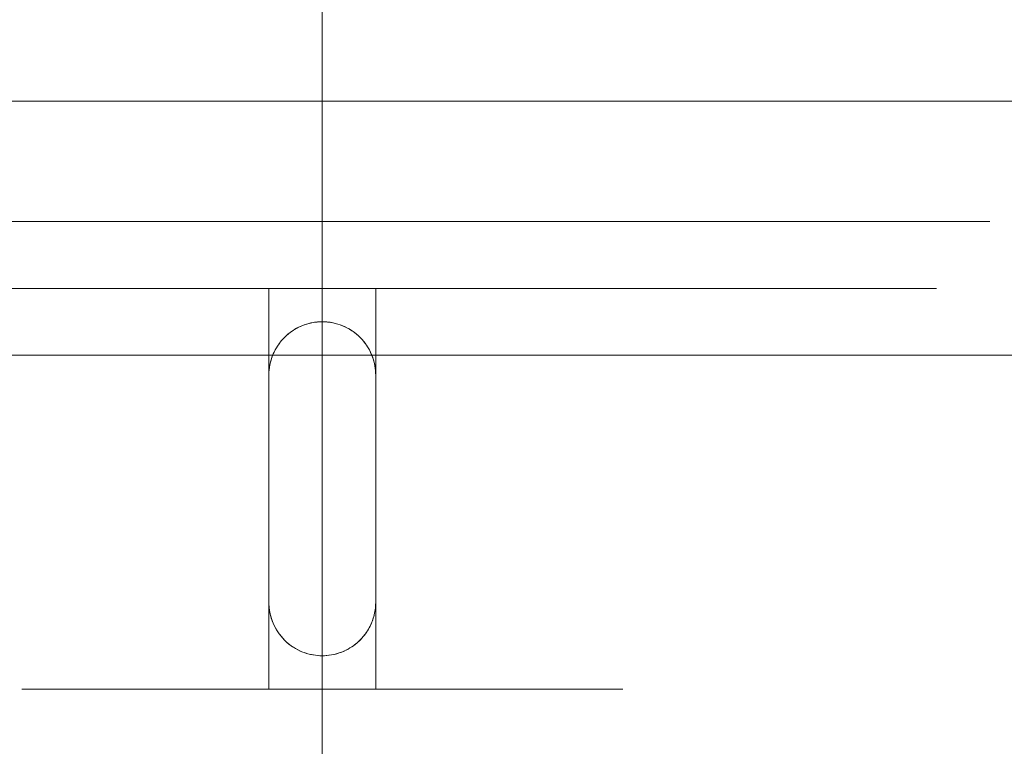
# Model space of a CAD drawing. Header units: millimetres. Extents: x -3490 to 61924, y -72580 to 6847.
# Tile 661 of 1056: x 26727 to 26801, y -17809 to -17755. Entities that reach past the tile are written whole.
import ezdxf

# ---------------------------------------------------------------- set-up
doc = ezdxf.new("R2010")
doc.units = ezdxf.units.MM
doc.layers.add('COTAS_P', color=1, linetype='Continuous', lineweight=0)
doc.layers.add('superior_C05', color=7, linetype='Continuous', lineweight=0)
doc.dimstyles.new('R19_100', dxfattribs={"dimtxt": 250, "dimasz": 150, "dimexe": 150, "dimexo": 80, "dimgap": 100, "dimtad": 1, "dimtih": 1, "dimtoh": 1, "dimdsep": 46, "dimcen": 0.09, "dimadec": 0, "dimazin": 0, "dimtfac": 1, "dimtdec": 4, "dimtofl": 0, "dimtmove": 0, "dimatfit": 3, "dimfxl": 1, "dimtolj": 1, "dimtzin": 0, "dimarcsym": 0})

# ---------------------------------------------------------------- blocks, each defined once
blk = doc.blocks.new('DIM_R29_37')
at = {"layer": 'COTAS_P'}
for p, q in [((24250.067, -17080), (24400.067, -17035)), ((26750.067, -17080), (26600.067, -17035)), ((24250.067, -17980), (24250.067, -17080)), ((24250.067, -17080), (26750.067, -17080)), ((24250.067, -17080), (24400.067, -17125)), ((26750.067, -17080), (26600.067, -17125)), ((26750.067, -17980), (26750.067, -17080))]:
    blk.add_line(p, q, dxfattribs=at)
blk.add_text('2500 P', height=250, dxfattribs=at).set_placement((25500.067, -16980))
blk = doc.blocks.new('DIM_R29_51')
at = {"layer": 'COTAS_P'}
for p, q in [((26095.067, -17655), (26050.067, -17805)), ((26795.067, -17655), (26095.067, -17655)), ((26095.067, -18305), (26095.067, -17655)), ((26095.067, -17655), (26140.067, -17805)), ((26095.067, -18305), (26050.067, -18155)), ((26095.067, -18305), (26140.067, -18155)), ((26795.067, -18305), (26095.067, -18305))]:
    blk.add_line(p, q, dxfattribs=at)
blk.add_text('650 P', height=250, rotation=90, dxfattribs=at).set_placement((25995.067, -17980))

msp = doc.modelspace()

# ---------------------------------------------------------------- linework, layer by layer
at = {"layer": 'superior_C05'}
for p, q in [((26660.067, -17761), (26840.067, -17761)), ((26728.049, -17770), (26726.061, -17770)), ((26728.373, -17770), (26726.155, -17770)), ((26730.091, -17770), (26728.049, -17770)), ((26730.646, -17770), (26728.373, -17770)), ((26732.184, -17770), (26730.091, -17770)), ((26732.966, -17770), (26730.646, -17770)), ((26734.321, -17770), (26732.184, -17770)), ((26735.33, -17770), (26732.966, -17770)), ((26736.497, -17770), (26734.321, -17770)), ((26737.73, -17770), (26735.33, -17770)), ((26738.707, -17770), (26736.497, -17770)), ((26740.16, -17770), (26737.73, -17770)), ((26740.945, -17770), (26738.707, -17770)), ((26742.615, -17770), (26740.16, -17770)), ((26743.206, -17770), (26740.945, -17770)), ((26745.089, -17770), (26742.615, -17770)), ((26745.483, -17770), (26743.206, -17770)), ((26747.575, -17770), (26745.089, -17770)), ((26747.773, -17770), (26745.483, -17770)), ((26750.067, -17770), (26747.575, -17770)), ((26750.067, -17770), (26747.773, -17770)), ((26750.067, -17770), (26752.56, -17770)), ((26752.362, -17770), (26750.067, -17770)), ((26754.652, -17770), (26752.362, -17770)), ((26752.56, -17770), (26755.046, -17770)), ((26756.929, -17770), (26754.652, -17770)), ((26755.046, -17770), (26757.52, -17770)), ((26759.19, -17770), (26756.929, -17770)), ((26757.52, -17770), (26759.975, -17770)), ((26761.428, -17770), (26759.19, -17770)), ((26759.975, -17770), (26762.405, -17770)), ((26763.638, -17770), (26761.428, -17770)), ((26762.405, -17770), (26764.805, -17770)), ((26765.814, -17770), (26763.638, -17770)), ((26764.805, -17770), (26767.168, -17770)), ((26767.951, -17770), (26765.814, -17770)), ((26767.168, -17770), (26769.489, -17770)), ((26770.043, -17770), (26767.951, -17770)), ((26769.489, -17770), (26771.762, -17770)), ((26772.086, -17770), (26770.043, -17770)), ((26771.762, -17770), (26773.98, -17770)), ((26774.074, -17770), (26772.086, -17770)), ((26773.98, -17770), (26776.139, -17770)), ((26776.003, -17770), (26774.074, -17770)), ((26777.867, -17770), (26776.003, -17770)), ((26776.139, -17770), (26778.233, -17770)), ((26779.661, -17770), (26777.867, -17770)), ((26778.233, -17770), (26780.258, -17770)), ((26781.383, -17770), (26779.661, -17770)), ((26780.258, -17770), (26782.207, -17770)), ((26783.026, -17770), (26781.383, -17770)), ((26782.207, -17770), (26784.076, -17770)), ((26784.587, -17770), (26783.026, -17770)), ((26784.076, -17770), (26785.861, -17770)), ((26786.063, -17770), (26784.587, -17770)), ((26785.861, -17770), (26787.557, -17770)), ((26787.449, -17770), (26786.063, -17770)), ((26788.742, -17770), (26787.449, -17770)), ((26787.557, -17770), (26789.159, -17770)), ((26789.939, -17770), (26788.742, -17770)), ((26789.159, -17770), (26790.664, -17770)), ((26791.037, -17770), (26789.939, -17770)), ((26790.664, -17770), (26792.069, -17770)), ((26792.033, -17770), (26791.037, -17770)), ((26792.925, -17770), (26792.033, -17770)), ((26792.069, -17770), (26793.369, -17770)), ((26793.71, -17770), (26792.925, -17770)), ((26793.369, -17770), (26794.561, -17770)), ((26794.387, -17770), (26793.71, -17770)), ((26794.953, -17770), (26794.387, -17770)), ((26794.561, -17770), (26795.643, -17770)), ((26795.408, -17770), (26794.953, -17770)), ((26795.75, -17770), (26795.408, -17770)), ((26795.643, -17770), (26796.611, -17770)), ((26795.979, -17770), (26795.75, -17770)), ((26796.093, -17770), (26795.979, -17770)), ((26796.611, -17770), (26797.464, -17770)), ((26797.464, -17770), (26798.199, -17770)), ((26798.199, -17770), (26798.814, -17770)), ((26798.814, -17770), (26799.308, -17770)), ((26799.308, -17770), (26799.679, -17770)), ((26799.679, -17770), (26799.928, -17770)), ((26799.928, -17770), (26800.052, -17770)), ((26728.068, -17775), (26726.081, -17775)), ((26727.63, -17775), (26727.574, -17775)), ((26727.742, -17775), (26727.63, -17775)), ((26727.909, -17775), (26727.742, -17775)), ((26728.132, -17775), (26727.909, -17775)), ((26730.109, -17775), (26728.068, -17775)), ((26728.408, -17775), (26728.132, -17775)), ((26728.739, -17775), (26728.408, -17775)), ((26729.123, -17775), (26728.739, -17775)), ((26729.559, -17775), (26729.123, -17775)), ((26730.045, -17775), (26729.559, -17775)), ((26730.582, -17775), (26730.045, -17775)), ((26732.199, -17775), (26730.109, -17775)), ((26731.167, -17775), (26730.582, -17775)), ((26731.799, -17775), (26731.167, -17775)), ((26732.476, -17775), (26731.799, -17775)), ((26734.335, -17775), (26732.199, -17775)), ((26733.197, -17775), (26732.476, -17775)), ((26733.96, -17775), (26733.197, -17775)), ((26734.764, -17775), (26733.96, -17775)), ((26736.509, -17775), (26734.335, -17775)), ((26735.605, -17775), (26734.764, -17775)), ((26736.482, -17775), (26735.605, -17775)), ((26737.393, -17775), (26736.482, -17775)), ((26738.717, -17775), (26736.509, -17775)), ((26738.335, -17775), (26737.393, -17775)), ((26737.584, -17775), (26737.567, -17775)), ((26737.631, -17775), (26737.584, -17775)), ((26737.709, -17775), (26737.631, -17775)), ((26737.705, -17775), (26737.813, -17775)), ((26737.817, -17775), (26737.709, -17775)), ((26737.813, -17775), (26737.951, -17775)), ((26737.956, -17775), (26737.817, -17775)), ((26737.951, -17775), (26738.119, -17775)), ((26738.125, -17775), (26737.956, -17775)), ((26738.119, -17775), (26738.317, -17775)), ((26738.324, -17775), (26738.125, -17775)), ((26738.317, -17775), (26738.544, -17775)), ((26738.552, -17775), (26738.324, -17775)), ((26739.307, -17775), (26738.335, -17775)), ((26738.544, -17775), (26738.799, -17775)), ((26738.809, -17775), (26738.552, -17775)), ((26740.953, -17775), (26738.717, -17775)), ((26738.799, -17775), (26739.083, -17775)), ((26739.093, -17775), (26738.809, -17775)), ((26739.083, -17775), (26739.394, -17775)), ((26739.405, -17775), (26739.093, -17775)), ((26740.305, -17775), (26739.307, -17775)), ((26739.394, -17775), (26739.731, -17775)), ((26739.743, -17775), (26739.405, -17775)), ((26739.731, -17775), (26740.094, -17775)), ((26740.107, -17775), (26739.743, -17775)), ((26740.094, -17775), (26740.482, -17775)), ((26740.496, -17775), (26740.107, -17775)), ((26741.328, -17775), (26740.305, -17775)), ((26740.482, -17775), (26740.893, -17775)), ((26740.908, -17775), (26740.496, -17775)), ((26740.893, -17775), (26741.328, -17775)), ((26741.343, -17775), (26740.908, -17775)), ((26743.212, -17775), (26740.953, -17775)), ((26742.372, -17775), (26741.328, -17775)), ((26741.328, -17775), (26741.784, -17775)), ((26741.8, -17775), (26741.343, -17775)), ((26741.784, -17775), (26742.26, -17775)), ((26742.278, -17775), (26741.8, -17775)), ((26742.26, -17775), (26742.756, -17775)), ((26742.774, -17775), (26742.278, -17775)), ((26743.435, -17775), (26742.372, -17775)), ((26742.756, -17775), (26743.27, -17775)), ((26743.289, -17775), (26742.774, -17775)), ((26745.487, -17775), (26743.212, -17775)), ((26743.27, -17775), (26743.801, -17775)), ((26743.821, -17775), (26743.289, -17775)), ((26744.515, -17775), (26743.435, -17775)), ((26743.801, -17775), (26744.348, -17775)), ((26744.368, -17775), (26743.821, -17775)), ((26744.348, -17775), (26744.909, -17775)), ((26744.929, -17775), (26744.368, -17775)), ((26745.609, -17775), (26744.515, -17775)), ((26744.909, -17775), (26745.482, -17775)), ((26745.503, -17775), (26744.929, -17775)), ((26745.482, -17775), (26746.067, -17775)), ((26747.775, -17775), (26745.487, -17775)), ((26746.089, -17775), (26745.503, -17775)), ((26746.714, -17775), (26745.609, -17775)), ((26754.067, -17775), (26746.067, -17775)), ((26746.067, -17775), (26746.067, -17805)), ((26746.684, -17775), (26746.089, -17775)), ((26747.288, -17775), (26746.684, -17775)), ((26747.827, -17775), (26746.714, -17775)), ((26747.898, -17775), (26747.288, -17775)), ((26750.067, -17775), (26747.775, -17775)), ((26748.946, -17775), (26747.827, -17775)), ((26748.514, -17775), (26747.898, -17775)), ((26749.134, -17775), (26748.514, -17775)), ((26750.067, -17775), (26748.946, -17775)), ((26749.756, -17775), (26749.134, -17775)), ((26750.379, -17775), (26749.756, -17775)), ((26750.067, -17775), (26752.36, -17775)), ((26751.189, -17775), (26750.067, -17775)), ((26751.001, -17775), (26750.379, -17775)), ((26751.621, -17775), (26751.001, -17775)), ((26752.308, -17775), (26751.189, -17775)), ((26752.237, -17775), (26751.621, -17775)), ((26752.847, -17775), (26752.237, -17775)), ((26753.421, -17775), (26752.308, -17775)), ((26752.36, -17775), (26754.648, -17775)), ((26753.451, -17775), (26752.847, -17775)), ((26754.526, -17775), (26753.421, -17775)), ((26754.046, -17775), (26753.451, -17775)), ((26754.632, -17775), (26754.046, -17775)), ((26754.067, -17775), (26754.652, -17775)), ((26754.067, -17775), (26754.067, -17805)), ((26755.62, -17775), (26754.526, -17775)), ((26755.206, -17775), (26754.632, -17775)), ((26754.648, -17775), (26756.923, -17775)), ((26754.652, -17775), (26755.226, -17775)), ((26755.767, -17775), (26755.206, -17775)), ((26755.226, -17775), (26755.787, -17775)), ((26756.699, -17775), (26755.62, -17775)), ((26756.314, -17775), (26755.767, -17775)), ((26755.787, -17775), (26756.334, -17775)), ((26756.846, -17775), (26756.314, -17775)), ((26756.334, -17775), (26756.865, -17775)), ((26757.763, -17775), (26756.699, -17775)), ((26757.361, -17775), (26756.846, -17775)), ((26756.865, -17775), (26757.379, -17775)), ((26756.923, -17775), (26759.182, -17775)), ((26757.857, -17775), (26757.361, -17775)), ((26757.379, -17775), (26757.875, -17775)), ((26758.807, -17775), (26757.763, -17775)), ((26758.335, -17775), (26757.857, -17775)), ((26757.875, -17775), (26758.351, -17775)), ((26758.792, -17775), (26758.335, -17775)), ((26758.351, -17775), (26758.807, -17775)), ((26759.227, -17775), (26758.792, -17775)), ((26759.83, -17775), (26758.807, -17775)), ((26758.807, -17775), (26759.242, -17775)), ((26759.182, -17775), (26761.418, -17775)), ((26759.639, -17775), (26759.227, -17775)), ((26759.242, -17775), (26759.653, -17775)), ((26760.028, -17775), (26759.639, -17775)), ((26759.653, -17775), (26760.041, -17775)), ((26760.828, -17775), (26759.83, -17775)), ((26760.392, -17775), (26760.028, -17775)), ((26760.041, -17775), (26760.404, -17775)), ((26760.73, -17775), (26760.392, -17775)), ((26760.404, -17775), (26760.741, -17775)), ((26761.042, -17775), (26760.73, -17775)), ((26760.741, -17775), (26761.052, -17775)), ((26761.8, -17775), (26760.828, -17775)), ((26761.326, -17775), (26761.042, -17775)), ((26761.052, -17775), (26761.336, -17775)), ((26761.583, -17775), (26761.326, -17775)), ((26761.336, -17775), (26761.591, -17775)), ((26761.418, -17775), (26763.626, -17775)), ((26761.811, -17775), (26761.583, -17775)), ((26761.591, -17775), (26761.818, -17775)), ((26762.742, -17775), (26761.8, -17775)), ((26762.009, -17775), (26761.811, -17775)), ((26761.818, -17775), (26762.016, -17775)), ((26762.179, -17775), (26762.009, -17775)), ((26762.016, -17775), (26762.184, -17775)), ((26762.318, -17775), (26762.179, -17775)), ((26762.426, -17775), (26762.318, -17775)), ((26762.504, -17775), (26762.426, -17775)), ((26762.43, -17775), (26762.507, -17775)), ((26762.551, -17775), (26762.504, -17775)), ((26762.507, -17775), (26762.553, -17775)), ((26762.567, -17775), (26762.551, -17775)), ((26763.653, -17775), (26762.742, -17775)), ((26763.626, -17775), (26765.8, -17775)), ((26764.53, -17775), (26763.653, -17775)), ((26765.371, -17775), (26764.53, -17775)), ((26766.174, -17775), (26765.371, -17775)), ((26765.8, -17775), (26767.935, -17775)), ((26766.938, -17775), (26766.174, -17775)), ((26767.659, -17775), (26766.938, -17775)), ((26768.336, -17775), (26767.659, -17775)), ((26767.935, -17775), (26770.026, -17775)), ((26768.968, -17775), (26768.336, -17775)), ((26769.553, -17775), (26768.968, -17775)), ((26770.09, -17775), (26769.553, -17775)), ((26770.026, -17775), (26772.067, -17775)), ((26770.576, -17775), (26770.09, -17775)), ((26771.012, -17775), (26770.576, -17775)), ((26771.396, -17775), (26771.012, -17775)), ((26771.727, -17775), (26771.396, -17775)), ((26772.003, -17775), (26771.727, -17775)), ((26772.226, -17775), (26772.003, -17775)), ((26772.067, -17775), (26774.054, -17775)), ((26772.393, -17775), (26772.226, -17775)), ((26772.505, -17775), (26772.393, -17775)), ((26772.56, -17775), (26772.505, -17775)), ((26774.054, -17775), (26775.98, -17775)), ((26775.98, -17775), (26777.842, -17775)), ((26777.842, -17775), (26779.636, -17775)), ((26779.636, -17775), (26781.355, -17775)), ((26781.355, -17775), (26782.997, -17775)), ((26782.997, -17775), (26784.557, -17775)), ((26784.557, -17775), (26786.032, -17775)), ((26786.032, -17775), (26787.417, -17775)), ((26787.417, -17775), (26788.709, -17775)), ((26788.709, -17775), (26789.905, -17775)), ((26789.905, -17775), (26791.002, -17775)), ((26791.002, -17775), (26791.997, -17775)), ((26791.997, -17775), (26792.888, -17775)), ((26792.888, -17775), (26793.672, -17775)), ((26793.672, -17775), (26794.348, -17775)), ((26794.348, -17775), (26794.914, -17775)), ((26794.914, -17775), (26795.369, -17775)), ((26795.369, -17775), (26795.71, -17775)), ((26795.71, -17775), (26795.939, -17775)), ((26795.939, -17775), (26796.053, -17775)), ((26748.182, -17777.972), (26748.011, -17778.069)), ((26748.15, -17777.989), (26748.015, -17778.066)), ((26748.289, -17777.917), (26748.15, -17777.989)), ((26748.357, -17777.884), (26748.182, -17777.972)), ((26748.433, -17777.849), (26748.289, -17777.917)), ((26748.537, -17777.804), (26748.357, -17777.884)), ((26748.581, -17777.786), (26748.433, -17777.849)), ((26748.72, -17777.734), (26748.537, -17777.804)), ((26748.733, -17777.729), (26748.581, -17777.786)), ((26748.906, -17777.672), (26748.72, -17777.734)), ((26748.889, -17777.678), (26748.733, -17777.729)), ((26749.049, -17777.632), (26748.889, -17777.678)), ((26749.096, -17777.62), (26748.906, -17777.672)), ((26749.211, -17777.593), (26749.049, -17777.632)), ((26749.287, -17777.577), (26749.096, -17777.62)), ((26749.377, -17777.56), (26749.211, -17777.593)), ((26749.481, -17777.543), (26749.287, -17777.577)), ((26749.546, -17777.534), (26749.377, -17777.56)), ((26749.675, -17777.519), (26749.481, -17777.543)), ((26749.718, -17777.515), (26749.546, -17777.534)), ((26749.871, -17777.505), (26749.675, -17777.519)), ((26749.892, -17777.504), (26749.718, -17777.515)), ((26750.067, -17777.5), (26749.871, -17777.505)), ((26750.067, -17777.5), (26749.892, -17777.504)), ((26750.067, -17777.5), (26750.152, -17777.501)), ((26750.067, -17777.5), (26750.264, -17777.505)), ((26750.237, -17777.504), (26750.152, -17777.501)), ((26750.399, -17777.514), (26750.237, -17777.504)), ((26750.46, -17777.519), (26750.264, -17777.505)), ((26750.56, -17777.53), (26750.399, -17777.514)), ((26750.654, -17777.543), (26750.46, -17777.519)), ((26750.718, -17777.553), (26750.56, -17777.53)), ((26750.848, -17777.577), (26750.654, -17777.543)), ((26750.874, -17777.582), (26750.718, -17777.553)), ((26751.039, -17777.62), (26750.848, -17777.577)), ((26751.044, -17777.621), (26750.874, -17777.582)), ((26751.229, -17777.672), (26751.044, -17777.621)), ((26751.409, -17777.732), (26751.229, -17777.672)), ((26751.415, -17777.734), (26751.229, -17777.672)), ((26751.584, -17777.799), (26751.409, -17777.732)), ((26751.598, -17777.804), (26751.415, -17777.734)), ((26751.753, -17777.873), (26751.584, -17777.799)), ((26751.778, -17777.884), (26751.598, -17777.804)), ((26751.917, -17777.953), (26751.753, -17777.873)), ((26751.953, -17777.972), (26751.778, -17777.884)), ((26752.075, -17778.04), (26751.917, -17777.953)), ((26752.124, -17778.069), (26751.953, -17777.972)), ((26747.239, -17778.672), (26747.104, -17778.814)), ((26747.211, -17778.7), (26747.116, -17778.8)), ((26747.31, -17778.602), (26747.211, -17778.7)), ((26747.381, -17778.536), (26747.239, -17778.672)), ((26747.415, -17778.506), (26747.31, -17778.602)), ((26747.53, -17778.408), (26747.381, -17778.536)), ((26747.525, -17778.412), (26747.415, -17778.506)), ((26747.64, -17778.321), (26747.525, -17778.412)), ((26747.685, -17778.287), (26747.53, -17778.408)), ((26747.76, -17778.232), (26747.64, -17778.321)), ((26747.845, -17778.174), (26747.685, -17778.287)), ((26747.885, -17778.148), (26747.76, -17778.232)), ((26748.011, -17778.069), (26747.845, -17778.174)), ((26748.015, -17778.066), (26747.885, -17778.148)), ((26752.226, -17778.132), (26752.075, -17778.04)), ((26752.29, -17778.174), (26752.124, -17778.069)), ((26752.37, -17778.229), (26752.226, -17778.132)), ((26752.45, -17778.287), (26752.29, -17778.174)), ((26752.508, -17778.331), (26752.37, -17778.229)), ((26752.605, -17778.408), (26752.45, -17778.287)), ((26752.639, -17778.436), (26752.508, -17778.331)), ((26752.754, -17778.536), (26752.605, -17778.408)), ((26752.776, -17778.556), (26752.639, -17778.436)), ((26752.896, -17778.672), (26752.754, -17778.536)), ((26752.919, -17778.695), (26752.776, -17778.556)), ((26753.031, -17778.814), (26752.896, -17778.672)), ((26753.054, -17778.839), (26752.919, -17778.695)), ((26746.637, -17779.444), (26746.54, -17779.614)), ((26746.637, -17779.442), (26746.572, -17779.555)), ((26746.742, -17779.278), (26746.637, -17779.444)), ((26746.707, -17779.331), (26746.637, -17779.442)), ((26746.78, -17779.221), (26746.707, -17779.331)), ((26746.855, -17779.117), (26746.742, -17779.278)), ((26746.858, -17779.113), (26746.78, -17779.221)), ((26746.975, -17778.962), (26746.855, -17779.117)), ((26746.939, -17779.007), (26746.858, -17779.113)), ((26747.026, -17778.903), (26746.939, -17779.007)), ((26747.104, -17778.814), (26746.975, -17778.962)), ((26747.116, -17778.8), (26747.026, -17778.903)), ((26753.16, -17778.962), (26753.031, -17778.814)), ((26753.179, -17778.986), (26753.054, -17778.839)), ((26753.28, -17779.117), (26753.16, -17778.962)), ((26753.296, -17779.138), (26753.179, -17778.986)), ((26753.393, -17779.278), (26753.28, -17779.117)), ((26753.404, -17779.293), (26753.296, -17779.138)), ((26753.498, -17779.444), (26753.393, -17779.278)), ((26753.503, -17779.452), (26753.404, -17779.293)), ((26753.595, -17779.614), (26753.498, -17779.444)), ((26753.594, -17779.613), (26753.503, -17779.452)), ((24250.067, -17780), (26750.067, -17780)), ((26728.068, -17780), (26726.081, -17780)), ((26727.63, -17780), (26727.574, -17780)), ((26727.742, -17780), (26727.63, -17780)), ((26727.909, -17780), (26727.742, -17780)), ((26728.132, -17780), (26727.909, -17780)), ((26730.109, -17780), (26728.068, -17780)), ((26728.408, -17780), (26728.132, -17780)), ((26728.739, -17780), (26728.408, -17780)), ((26729.123, -17780), (26728.739, -17780)), ((26729.559, -17780), (26729.123, -17780)), ((26730.045, -17780), (26729.559, -17780)), ((26730.582, -17780), (26730.045, -17780)), ((26732.199, -17780), (26730.109, -17780)), ((26731.167, -17780), (26730.582, -17780)), ((26731.799, -17780), (26731.167, -17780)), ((26732.476, -17780), (26731.799, -17780)), ((26734.335, -17780), (26732.199, -17780)), ((26733.197, -17780), (26732.476, -17780)), ((26733.96, -17780), (26733.197, -17780)), ((26734.764, -17780), (26733.96, -17780)), ((26736.509, -17780), (26734.335, -17780)), ((26735.605, -17780), (26734.764, -17780)), ((26736.482, -17780), (26735.605, -17780)), ((26737.393, -17780), (26736.482, -17780)), ((26738.717, -17780), (26736.509, -17780)), ((26738.335, -17780), (26737.393, -17780)), ((26739.307, -17780), (26738.335, -17780)), ((26740.953, -17780), (26738.717, -17780)), ((26740.305, -17780), (26739.307, -17780)), ((26741.328, -17780), (26740.305, -17780)), ((26743.212, -17780), (26740.953, -17780)), ((26742.372, -17780), (26741.328, -17780)), ((26743.435, -17780), (26742.372, -17780)), ((26745.487, -17780), (26743.212, -17780)), ((26744.515, -17780), (26743.435, -17780)), ((26745.609, -17780), (26744.515, -17780)), ((26747.775, -17780), (26745.487, -17780)), ((26746.714, -17780), (26745.609, -17780)), ((26746.301, -17780.152), (26746.24, -17780.339)), ((26746.307, -17780.136), (26746.266, -17780.255)), ((26746.372, -17779.969), (26746.301, -17780.152)), ((26746.352, -17780.018), (26746.307, -17780.136)), ((26746.401, -17779.9), (26746.352, -17780.018)), ((26746.452, -17779.79), (26746.372, -17779.969)), ((26746.454, -17779.784), (26746.401, -17779.9)), ((26746.54, -17779.614), (26746.452, -17779.79)), ((26746.511, -17779.669), (26746.454, -17779.784)), ((26746.572, -17779.555), (26746.511, -17779.669)), ((26747.827, -17780), (26746.714, -17780)), ((26750.067, -17780), (26747.775, -17780)), ((26748.946, -17780), (26747.827, -17780)), ((26750.067, -17780), (26748.946, -17780)), ((26750.067, -17780), (26752.36, -17780)), ((26751.189, -17780), (26750.067, -17780)), ((26750.067, -17780), (26752.709, -17780)), ((26750.067, -17780), (26752.56, -17780)), ((26752.308, -17780), (26751.189, -17780)), ((26753.421, -17780), (26752.308, -17780)), ((26752.36, -17780), (26754.648, -17780)), ((26755.046, -17780), (26752.56, -17780)), ((26755.345, -17780), (26752.709, -17780)), ((26754.526, -17780), (26753.421, -17780)), ((26753.677, -17779.777), (26753.594, -17779.613)), ((26753.683, -17779.79), (26753.595, -17779.614)), ((26753.752, -17779.943), (26753.677, -17779.777)), ((26753.763, -17779.969), (26753.683, -17779.79)), ((26753.819, -17780.111), (26753.752, -17779.943)), ((26753.834, -17780.152), (26753.763, -17779.969)), ((26753.877, -17780.281), (26753.819, -17780.111)), ((26753.895, -17780.339), (26753.834, -17780.152)), ((26755.62, -17780), (26754.526, -17780)), ((26754.648, -17780), (26756.923, -17780)), ((26757.52, -17780), (26755.046, -17780)), ((26757.967, -17780), (26755.345, -17780)), ((26756.699, -17780), (26755.62, -17780)), ((26757.763, -17780), (26756.699, -17780)), ((26756.923, -17780), (26759.182, -17780)), ((26759.975, -17780), (26757.52, -17780)), ((26758.807, -17780), (26757.763, -17780)), ((26760.569, -17780), (26757.967, -17780)), ((26759.83, -17780), (26758.807, -17780)), ((26759.182, -17780), (26761.418, -17780)), ((26760.828, -17780), (26759.83, -17780)), ((26762.405, -17780), (26759.975, -17780)), ((26763.146, -17780), (26760.569, -17780)), ((26761.8, -17780), (26760.828, -17780)), ((26761.418, -17780), (26763.626, -17780)), ((26762.742, -17780), (26761.8, -17780)), ((26764.805, -17780), (26762.405, -17780)), ((26763.653, -17780), (26762.742, -17780)), ((26765.69, -17780), (26763.146, -17780)), ((26763.626, -17780), (26765.8, -17780)), ((26764.53, -17780), (26763.653, -17780)), ((26765.371, -17780), (26764.53, -17780)), ((26767.168, -17780), (26764.805, -17780)), ((26766.174, -17780), (26765.371, -17780)), ((26768.195, -17780), (26765.69, -17780)), ((26765.8, -17780), (26767.935, -17780)), ((26766.938, -17780), (26766.174, -17780)), ((26767.659, -17780), (26766.938, -17780)), ((26769.489, -17780), (26767.168, -17780)), ((26768.336, -17780), (26767.659, -17780)), ((26767.935, -17780), (26770.026, -17780)), ((26770.655, -17780), (26768.195, -17780)), ((26768.968, -17780), (26768.336, -17780)), ((26769.553, -17780), (26768.968, -17780)), ((26771.762, -17780), (26769.489, -17780)), ((26770.09, -17780), (26769.553, -17780)), ((26770.026, -17780), (26772.067, -17780)), ((26770.576, -17780), (26770.09, -17780)), ((26771.012, -17780), (26770.576, -17780)), ((26773.063, -17780), (26770.655, -17780)), ((26771.396, -17780), (26771.012, -17780)), ((26771.727, -17780), (26771.396, -17780)), ((26772.003, -17780), (26771.727, -17780)), ((26773.98, -17780), (26771.762, -17780)), ((26772.226, -17780), (26772.003, -17780)), ((26772.067, -17780), (26774.054, -17780)), ((26772.393, -17780), (26772.226, -17780)), ((26772.505, -17780), (26772.393, -17780)), ((26772.56, -17780), (26772.505, -17780)), ((26775.415, -17780), (26773.063, -17780)), ((26776.139, -17780), (26773.98, -17780)), ((26774.054, -17780), (26775.98, -17780)), ((26777.704, -17780), (26775.415, -17780)), ((26775.98, -17780), (26777.842, -17780)), ((26778.233, -17780), (26776.139, -17780)), ((26779.923, -17780), (26777.704, -17780)), ((26777.842, -17780), (26779.636, -17780)), ((26780.258, -17780), (26778.233, -17780)), ((26779.636, -17780), (26781.355, -17780)), ((26782.069, -17780), (26779.923, -17780)), ((26782.207, -17780), (26780.258, -17780)), ((26781.355, -17780), (26782.997, -17780)), ((26784.135, -17780), (26782.069, -17780)), ((26784.076, -17780), (26782.207, -17780)), ((26782.997, -17780), (26784.557, -17780)), ((26785.861, -17780), (26784.076, -17780)), ((26786.117, -17780), (26784.135, -17780)), ((26784.557, -17780), (26786.032, -17780)), ((26787.557, -17780), (26785.861, -17780)), ((26786.032, -17780), (26787.417, -17780)), ((26788.008, -17780), (26786.117, -17780)), ((26787.417, -17780), (26788.709, -17780)), ((26789.159, -17780), (26787.557, -17780)), ((26789.806, -17780), (26788.008, -17780)), ((26788.709, -17780), (26789.905, -17780)), ((26790.664, -17780), (26789.159, -17780)), ((26791.505, -17780), (26789.806, -17780)), ((26789.905, -17780), (26791.002, -17780)), ((26792.069, -17780), (26790.664, -17780)), ((26791.002, -17780), (26791.997, -17780)), ((26793.1, -17780), (26791.505, -17780)), ((26791.997, -17780), (26792.888, -17780)), ((26793.369, -17780), (26792.069, -17780)), ((26792.888, -17780), (26793.672, -17780)), ((26794.589, -17780), (26793.1, -17780)), ((26794.561, -17780), (26793.369, -17780)), ((26793.672, -17780), (26794.348, -17780)), ((26794.348, -17780), (26794.914, -17780)), ((26795.643, -17780), (26794.561, -17780)), ((26795.967, -17780), (26794.589, -17780)), ((26794.914, -17780), (26795.369, -17780)), ((26795.369, -17780), (26795.71, -17780)), ((26796.611, -17780), (26795.643, -17780)), ((26795.71, -17780), (26795.939, -17780)), ((26795.939, -17780), (26796.053, -17780)), ((26797.231, -17780), (26795.967, -17780)), ((26797.464, -17780), (26796.611, -17780)), ((26798.377, -17780), (26797.231, -17780)), ((26798.199, -17780), (26797.464, -17780)), ((26798.814, -17780), (26798.199, -17780)), ((26799.404, -17780), (26798.377, -17780)), ((26799.308, -17780), (26798.814, -17780)), ((26799.679, -17780), (26799.308, -17780)), ((26800.308, -17780), (26799.404, -17780)), ((26799.928, -17780), (26799.679, -17780)), ((26800.052, -17780), (26799.928, -17780)), ((26801.087, -17780), (26800.308, -17780)), ((26801.739, -17780), (26801.087, -17780)), ((26746.111, -17780.913), (26746.087, -17781.108)), ((26746.119, -17780.86), (26746.101, -17780.982)), ((26746.144, -17780.72), (26746.111, -17780.913)), ((26746.141, -17780.738), (26746.119, -17780.86)), ((26746.166, -17780.616), (26746.141, -17780.738)), ((26746.187, -17780.528), (26746.144, -17780.72)), ((26746.196, -17780.495), (26746.166, -17780.616)), ((26746.24, -17780.339), (26746.187, -17780.528)), ((26746.229, -17780.375), (26746.196, -17780.495)), ((26746.266, -17780.255), (26746.229, -17780.375)), ((26753.928, -17780.452), (26753.877, -17780.281)), ((26753.948, -17780.528), (26753.895, -17780.339)), ((26753.971, -17780.625), (26753.928, -17780.452)), ((26753.991, -17780.72), (26753.948, -17780.528)), ((26754.005, -17780.798), (26753.971, -17780.625)), ((26754.024, -17780.913), (26753.991, -17780.72)), ((26754.033, -17780.973), (26754.005, -17780.798)), ((26754.048, -17781.108), (26754.024, -17780.913)), ((26754.052, -17781.148), (26754.033, -17780.973)), ((26746.072, -17781.304), (26746.067, -17781.5)), ((26746.067, -17781.5), (26746.068, -17781.426)), ((26746.067, -17798.5), (26746.067, -17781.5)), ((26746.07, -17781.352), (26746.068, -17781.426)), ((26746.077, -17781.228), (26746.07, -17781.352)), ((26746.087, -17781.108), (26746.072, -17781.304)), ((26746.087, -17781.105), (26746.077, -17781.228)), ((26746.101, -17780.982), (26746.087, -17781.105)), ((26754.063, -17781.304), (26754.048, -17781.108)), ((26754.064, -17781.324), (26754.052, -17781.148)), ((26754.067, -17781.5), (26754.063, -17781.304)), ((26754.067, -17781.5), (26754.064, -17781.324)), ((26754.067, -17781.5), (26754.067, -17798.5)), ((26746.067, -17798.5), (26746.071, -17798.676)), ((26746.067, -17798.5), (26746.072, -17798.699)), ((26754.063, -17798.699), (26754.067, -17798.5)), ((26754.063, -17798.69), (26754.066, -17798.595)), ((26754.067, -17798.5), (26754.066, -17798.595)), ((26746.071, -17798.676), (26746.083, -17798.852)), ((26746.072, -17798.699), (26746.087, -17798.898)), ((26746.083, -17798.852), (26746.102, -17799.028)), ((26746.087, -17798.898), (26746.112, -17799.096)), ((26746.102, -17799.028), (26746.13, -17799.202)), ((26746.112, -17799.096), (26746.147, -17799.293)), ((26746.13, -17799.202), (26746.165, -17799.376)), ((26746.147, -17799.293), (26746.191, -17799.487)), ((26746.165, -17799.376), (26746.208, -17799.549)), ((26753.944, -17799.487), (26753.988, -17799.293)), ((26753.955, -17799.44), (26753.983, -17799.316)), ((26753.983, -17799.316), (26754.007, -17799.192)), ((26753.988, -17799.293), (26754.023, -17799.096)), ((26754.007, -17799.192), (26754.027, -17799.067)), ((26754.023, -17799.096), (26754.048, -17798.898)), ((26754.027, -17799.067), (26754.043, -17798.941)), ((26754.043, -17798.941), (26754.055, -17798.816)), ((26754.048, -17798.898), (26754.063, -17798.699)), ((26754.055, -17798.816), (26754.063, -17798.69)), ((26746.191, -17799.487), (26746.245, -17799.679)), ((26746.208, -17799.549), (26746.258, -17799.721)), ((26746.245, -17799.679), (26746.309, -17799.868)), ((26746.258, -17799.721), (26746.317, -17799.891)), ((26746.309, -17799.868), (26746.382, -17800.054)), ((26746.317, -17799.891), (26746.384, -17800.059)), ((26746.382, -17800.054), (26746.464, -17800.236)), ((26746.384, -17800.059), (26746.459, -17800.225)), ((26753.671, -17800.236), (26753.753, -17800.054)), ((26753.703, -17800.168), (26753.755, -17800.049)), ((26753.753, -17800.054), (26753.826, -17799.868)), ((26753.755, -17800.049), (26753.804, -17799.929)), ((26753.804, -17799.929), (26753.848, -17799.808)), ((26753.826, -17799.868), (26753.89, -17799.679)), ((26753.848, -17799.808), (26753.888, -17799.686)), ((26753.888, -17799.686), (26753.924, -17799.563)), ((26753.89, -17799.679), (26753.944, -17799.487)), ((26753.924, -17799.563), (26753.955, -17799.44)), ((26746.459, -17800.225), (26746.542, -17800.389)), ((26746.464, -17800.236), (26746.555, -17800.413)), ((26746.542, -17800.389), (26746.633, -17800.55)), ((26746.555, -17800.413), (26746.654, -17800.586)), ((26746.633, -17800.55), (26746.733, -17800.709)), ((26746.654, -17800.586), (26746.763, -17800.753)), ((26746.733, -17800.709), (26746.841, -17800.864)), ((26746.763, -17800.753), (26746.879, -17800.915)), ((26746.841, -17800.864), (26746.958, -17801.016)), ((26753.218, -17800.965), (26753.3, -17800.856)), ((26753.256, -17800.915), (26753.372, -17800.753)), ((26753.3, -17800.856), (26753.378, -17800.745)), ((26753.372, -17800.753), (26753.481, -17800.586)), ((26753.378, -17800.745), (26753.452, -17800.633)), ((26753.452, -17800.633), (26753.521, -17800.519)), ((26753.481, -17800.586), (26753.58, -17800.413)), ((26753.521, -17800.519), (26753.586, -17800.403)), ((26753.58, -17800.413), (26753.671, -17800.236)), ((26753.586, -17800.403), (26753.646, -17800.286)), ((26753.646, -17800.286), (26753.703, -17800.168)), ((26746.879, -17800.915), (26747.003, -17801.071)), ((26746.958, -17801.016), (26747.084, -17801.164)), ((26747.003, -17801.071), (26747.135, -17801.221)), ((26747.084, -17801.164), (26747.218, -17801.308)), ((26747.135, -17801.221), (26747.275, -17801.363)), ((26747.218, -17801.308), (26747.363, -17801.447)), ((26747.275, -17801.363), (26747.421, -17801.499)), ((26747.363, -17801.447), (26747.5, -17801.568)), ((26747.421, -17801.499), (26747.574, -17801.627)), ((26747.5, -17801.568), (26747.631, -17801.672)), ((26752.514, -17801.665), (26752.628, -17801.573)), ((26752.561, -17801.627), (26752.714, -17801.499)), ((26752.628, -17801.573), (26752.738, -17801.478)), ((26752.714, -17801.499), (26752.86, -17801.363)), ((26752.738, -17801.478), (26752.844, -17801.38)), ((26752.844, -17801.38), (26752.944, -17801.279)), ((26752.86, -17801.363), (26753, -17801.221)), ((26752.944, -17801.279), (26753.04, -17801.177)), ((26753, -17801.221), (26753.132, -17801.071)), ((26753.04, -17801.177), (26753.131, -17801.072)), ((26753.131, -17801.072), (26753.218, -17800.965)), ((26753.132, -17801.071), (26753.256, -17800.915)), ((26747.574, -17801.627), (26747.733, -17801.748)), ((26747.631, -17801.672), (26747.767, -17801.773)), ((26747.733, -17801.748), (26747.897, -17801.86)), ((26747.767, -17801.773), (26747.91, -17801.868)), ((26747.897, -17801.86), (26748.067, -17801.964)), ((26747.91, -17801.868), (26748.059, -17801.959)), ((26748.059, -17801.959), (26748.214, -17802.045)), ((26748.067, -17801.964), (26748.243, -17802.059)), ((26748.214, -17802.045), (26748.376, -17802.125)), ((26748.243, -17802.059), (26748.422, -17802.146)), ((26748.376, -17802.125), (26748.543, -17802.198)), ((26748.422, -17802.146), (26748.606, -17802.223)), ((26748.543, -17802.198), (26748.716, -17802.265)), ((26748.606, -17802.223), (26748.794, -17802.292)), ((26748.716, -17802.265), (26748.896, -17802.325)), ((26748.794, -17802.292), (26748.984, -17802.35)), ((26748.896, -17802.325), (26749.081, -17802.376)), ((26748.984, -17802.35), (26749.177, -17802.4)), ((26750.958, -17802.4), (26751.151, -17802.35)), ((26751.098, -17802.365), (26751.26, -17802.318)), ((26751.151, -17802.35), (26751.341, -17802.292)), ((26751.26, -17802.318), (26751.418, -17802.265)), ((26751.341, -17802.292), (26751.529, -17802.223)), ((26751.418, -17802.265), (26751.573, -17802.206)), ((26751.529, -17802.223), (26751.713, -17802.146)), ((26751.573, -17802.206), (26751.722, -17802.142)), ((26751.713, -17802.146), (26751.892, -17802.059)), ((26751.722, -17802.142), (26751.867, -17802.072)), ((26751.867, -17802.072), (26752.006, -17801.999)), ((26751.892, -17802.059), (26752.067, -17801.964)), ((26752.006, -17801.999), (26752.14, -17801.921)), ((26752.067, -17801.964), (26752.238, -17801.86)), ((26752.14, -17801.921), (26752.27, -17801.839)), ((26752.238, -17801.86), (26752.402, -17801.748)), ((26752.27, -17801.839), (26752.394, -17801.754)), ((26752.394, -17801.754), (26752.514, -17801.665)), ((26752.402, -17801.748), (26752.561, -17801.627)), ((26749.081, -17802.376), (26749.251, -17802.416)), ((26749.177, -17802.4), (26749.373, -17802.439)), ((26749.251, -17802.416), (26749.407, -17802.445)), ((26749.373, -17802.439), (26749.57, -17802.469)), ((26749.407, -17802.445), (26749.565, -17802.468)), ((26749.565, -17802.468), (26749.724, -17802.485)), ((26749.57, -17802.469), (26749.769, -17802.489)), ((26749.724, -17802.485), (26749.885, -17802.496)), ((26749.769, -17802.489), (26749.968, -17802.499)), ((26749.885, -17802.496), (26749.976, -17802.499)), ((26749.968, -17802.499), (26750.167, -17802.499)), ((26750.067, -17802.5), (26749.976, -17802.499)), ((26750.067, -17802.5), (26750.244, -17802.496)), ((26750.167, -17802.499), (26750.366, -17802.489)), ((26750.244, -17802.496), (26750.419, -17802.485)), ((26750.366, -17802.489), (26750.565, -17802.469)), ((26750.419, -17802.485), (26750.592, -17802.465)), ((26750.565, -17802.469), (26750.762, -17802.439)), ((26750.592, -17802.465), (26750.764, -17802.439)), ((26750.762, -17802.439), (26750.958, -17802.4)), ((26750.764, -17802.439), (26750.932, -17802.405)), ((26750.932, -17802.405), (26751.098, -17802.365)), ((26727.63, -17805), (26727.574, -17805)), ((26727.742, -17805), (26727.63, -17805)), ((26727.909, -17805), (26727.742, -17805)), ((26728.132, -17805), (26727.909, -17805)), ((26728.408, -17805), (26728.132, -17805)), ((26728.739, -17805), (26728.408, -17805)), ((26729.123, -17805), (26728.739, -17805)), ((26729.559, -17805), (26729.123, -17805)), ((26730.045, -17805), (26729.559, -17805)), ((26730.582, -17805), (26730.045, -17805)), ((26731.167, -17805), (26730.582, -17805)), ((26731.799, -17805), (26731.167, -17805)), ((26732.476, -17805), (26731.799, -17805)), ((26733.197, -17805), (26732.476, -17805)), ((26733.96, -17805), (26733.197, -17805)), ((26734.764, -17805), (26733.96, -17805)), ((26735.605, -17805), (26734.764, -17805)), ((26736.482, -17805), (26735.605, -17805)), ((26737.393, -17805), (26736.482, -17805)), ((26738.335, -17805), (26737.393, -17805)), ((26737.584, -17805), (26737.567, -17805)), ((26737.631, -17805), (26737.584, -17805)), ((26737.709, -17805), (26737.631, -17805)), ((26737.705, -17805), (26737.813, -17805)), ((26737.817, -17805), (26737.709, -17805)), ((26737.813, -17805), (26737.951, -17805)), ((26737.956, -17805), (26737.817, -17805)), ((26737.951, -17805), (26738.119, -17805)), ((26738.125, -17805), (26737.956, -17805)), ((26738.119, -17805), (26738.317, -17805)), ((26738.324, -17805), (26738.125, -17805)), ((26738.317, -17805), (26738.544, -17805)), ((26738.552, -17805), (26738.324, -17805)), ((26739.307, -17805), (26738.335, -17805)), ((26738.544, -17805), (26738.799, -17805)), ((26738.809, -17805), (26738.552, -17805)), ((26738.799, -17805), (26739.083, -17805)), ((26739.093, -17805), (26738.809, -17805)), ((26739.083, -17805), (26739.394, -17805)), ((26739.405, -17805), (26739.093, -17805)), ((26740.305, -17805), (26739.307, -17805)), ((26739.394, -17805), (26739.731, -17805)), ((26739.743, -17805), (26739.405, -17805)), ((26739.731, -17805), (26740.094, -17805)), ((26740.107, -17805), (26739.743, -17805)), ((26740.094, -17805), (26740.482, -17805)), ((26740.496, -17805), (26740.107, -17805)), ((26741.328, -17805), (26740.305, -17805)), ((26740.482, -17805), (26740.893, -17805)), ((26740.908, -17805), (26740.496, -17805)), ((26740.893, -17805), (26741.328, -17805)), ((26741.343, -17805), (26740.908, -17805)), ((26742.372, -17805), (26741.328, -17805)), ((26741.328, -17805), (26741.784, -17805)), ((26741.8, -17805), (26741.343, -17805)), ((26741.784, -17805), (26742.26, -17805)), ((26742.278, -17805), (26741.8, -17805)), ((26742.26, -17805), (26742.756, -17805)), ((26742.774, -17805), (26742.278, -17805)), ((26743.435, -17805), (26742.372, -17805)), ((26742.756, -17805), (26743.27, -17805)), ((26743.289, -17805), (26742.774, -17805)), ((26743.27, -17805), (26743.801, -17805)), ((26743.821, -17805), (26743.289, -17805)), ((26744.515, -17805), (26743.435, -17805)), ((26743.801, -17805), (26744.348, -17805)), ((26744.368, -17805), (26743.821, -17805)), ((26744.348, -17805), (26744.909, -17805)), ((26744.929, -17805), (26744.368, -17805)), ((26745.609, -17805), (26744.515, -17805)), ((26744.909, -17805), (26745.482, -17805)), ((26745.503, -17805), (26744.929, -17805)), ((26745.482, -17805), (26746.067, -17805)), ((26746.089, -17805), (26745.503, -17805)), ((26746.714, -17805), (26745.609, -17805)), ((26754.067, -17805), (26746.067, -17805)), ((26746.684, -17805), (26746.089, -17805)), ((26747.288, -17805), (26746.684, -17805)), ((26747.827, -17805), (26746.714, -17805)), ((26747.898, -17805), (26747.288, -17805)), ((26748.946, -17805), (26747.827, -17805)), ((26748.514, -17805), (26747.898, -17805)), ((26749.134, -17805), (26748.514, -17805)), ((26750.067, -17805), (26748.946, -17805)), ((26749.756, -17805), (26749.134, -17805)), ((26750.379, -17805), (26749.756, -17805)), ((26750.067, -17805), (26751.189, -17805)), ((26751.001, -17805), (26750.379, -17805)), ((26751.621, -17805), (26751.001, -17805)), ((26751.189, -17805), (26752.308, -17805)), ((26752.237, -17805), (26751.621, -17805)), ((26752.847, -17805), (26752.237, -17805)), ((26752.308, -17805), (26753.421, -17805)), ((26753.451, -17805), (26752.847, -17805)), ((26753.421, -17805), (26754.526, -17805)), ((26754.046, -17805), (26753.451, -17805)), ((26754.632, -17805), (26754.046, -17805)), ((26754.067, -17805), (26754.652, -17805)), ((26754.526, -17805), (26755.62, -17805)), ((26755.206, -17805), (26754.632, -17805)), ((26754.652, -17805), (26755.226, -17805)), ((26755.767, -17805), (26755.206, -17805)), ((26755.226, -17805), (26755.787, -17805)), ((26755.62, -17805), (26756.699, -17805)), ((26756.314, -17805), (26755.767, -17805)), ((26755.787, -17805), (26756.334, -17805)), ((26756.846, -17805), (26756.314, -17805)), ((26756.334, -17805), (26756.865, -17805)), ((26756.699, -17805), (26757.763, -17805)), ((26757.361, -17805), (26756.846, -17805)), ((26756.865, -17805), (26757.379, -17805)), ((26757.857, -17805), (26757.361, -17805)), ((26757.379, -17805), (26757.875, -17805)), ((26757.763, -17805), (26758.807, -17805)), ((26758.335, -17805), (26757.857, -17805)), ((26757.875, -17805), (26758.351, -17805)), ((26758.792, -17805), (26758.335, -17805)), ((26758.351, -17805), (26758.807, -17805)), ((26759.227, -17805), (26758.792, -17805)), ((26758.807, -17805), (26759.83, -17805)), ((26758.807, -17805), (26759.242, -17805)), ((26759.639, -17805), (26759.227, -17805)), ((26759.242, -17805), (26759.653, -17805)), ((26760.028, -17805), (26759.639, -17805)), ((26759.653, -17805), (26760.041, -17805)), ((26759.83, -17805), (26760.828, -17805)), ((26760.392, -17805), (26760.028, -17805)), ((26760.041, -17805), (26760.404, -17805)), ((26760.73, -17805), (26760.392, -17805)), ((26760.404, -17805), (26760.741, -17805)), ((26761.042, -17805), (26760.73, -17805)), ((26760.741, -17805), (26761.052, -17805)), ((26760.828, -17805), (26761.8, -17805)), ((26761.326, -17805), (26761.042, -17805)), ((26761.052, -17805), (26761.336, -17805)), ((26761.583, -17805), (26761.326, -17805)), ((26761.336, -17805), (26761.591, -17805)), ((26761.811, -17805), (26761.583, -17805)), ((26761.591, -17805), (26761.818, -17805)), ((26761.8, -17805), (26762.742, -17805)), ((26762.009, -17805), (26761.811, -17805)), ((26761.818, -17805), (26762.016, -17805)), ((26762.179, -17805), (26762.009, -17805)), ((26762.016, -17805), (26762.184, -17805)), ((26762.318, -17805), (26762.179, -17805)), ((26762.426, -17805), (26762.318, -17805)), ((26762.504, -17805), (26762.426, -17805)), ((26762.43, -17805), (26762.507, -17805)), ((26762.551, -17805), (26762.504, -17805)), ((26762.507, -17805), (26762.553, -17805)), ((26762.567, -17805), (26762.551, -17805)), ((26762.742, -17805), (26763.653, -17805)), ((26763.653, -17805), (26764.53, -17805)), ((26764.53, -17805), (26765.371, -17805)), ((26765.371, -17805), (26766.174, -17805)), ((26766.174, -17805), (26766.938, -17805)), ((26766.938, -17805), (26767.659, -17805)), ((26767.659, -17805), (26768.336, -17805)), ((26768.336, -17805), (26768.968, -17805)), ((26768.968, -17805), (26769.553, -17805)), ((26769.553, -17805), (26770.09, -17805)), ((26770.09, -17805), (26770.576, -17805)), ((26770.576, -17805), (26771.012, -17805)), ((26771.012, -17805), (26771.396, -17805)), ((26771.396, -17805), (26771.727, -17805)), ((26771.727, -17805), (26772.003, -17805)), ((26772.003, -17805), (26772.226, -17805)), ((26772.226, -17805), (26772.393, -17805)), ((26772.393, -17805), (26772.505, -17805)), ((26772.505, -17805), (26772.56, -17805))]:
    msp.add_line(p, q, dxfattribs=at)

# ---------------------------------------------------------------- dimensions: what is measured, and where the dimension line sits
at = {"layer": 'COTAS_P'}
for p1, p2, distance, picture, middle in [((24250.067, -17980), (26750.067, -17980), 900, 'DIM_R29_37', (25500.067, -17080)), ((26795.067, -18305), (26795.067, -17655), 700, 'DIM_R29_51', (26095.067, -17980))]:
    dim = msp.add_aligned_dim(p1=p1, p2=p2, distance=distance, text='<> P', dimstyle='R19_100', dxfattribs=at)
    dim.commit()
    dim.dimension.update_dxf_attribs({"geometry": picture, "text_midpoint": middle})

doc.saveas('drawing.dxf')
